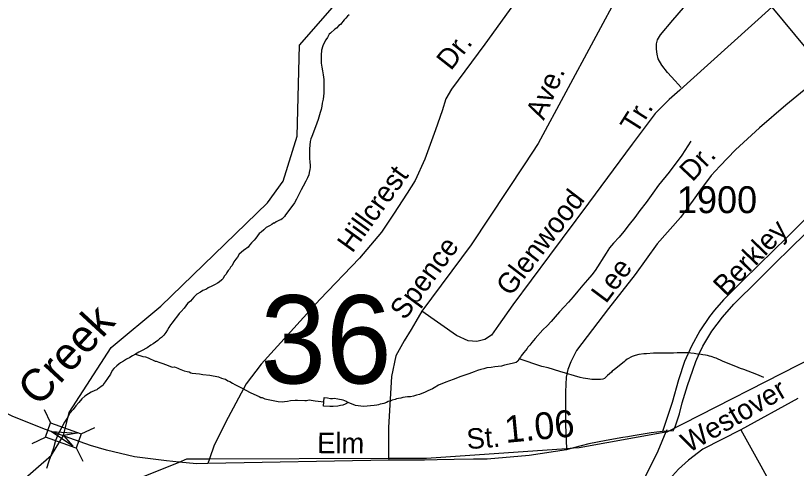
# Model space of a CAD drawing. Extents: x 2206922 to 2357709, y 510027 to 673830.
# Drawn here: x 2307997 to 2311623, y 590175 to 592281 of the extents above; entities that cross this region are included whole.
import ezdxf

# ---------------------------------------------------------------- set-up
doc = ezdxf.new("R2010")
doc.units = 0
for name, color, linetype in [('Exist Boundary Land Use Reservation Military US Department of Defense', 7, 'Continuous'), ('Exist Hydrographic Creek Single Shore', 7, 'Continuous'), ('Exist Hydrographic Creek Single Shore Label', 7, 'Continuous'), ('Exist Hydrographic Misc Water Feature', 7, 'Continuous'), ('Exist Road Non-System Type 51', 7, 'Continuous'), ('Exist Road Non-System Type 51 Label', 7, 'Continuous'), ('Exist Road Primary US UnDivided 4 Lane Attributed', 7, 'Continuous'), ('Exist Road Secondary Mileage Hundredths English Label', 7, 'Continuous'), ('Exist Road Secondary Structure Standard Bridge Attributed CELL', 7, 'Continuous'), ('Exist Road Secondary Structure Standard Bridge CELL', 7, 'Continuous'), ('Exist Road Secondary Structure Standard Bridge Number Label', 7, 'Continuous'), ('Exist Road Secondary Type 51 Attributed', 7, 'Continuous'), ('Exist Road Secondary Type 51 Label', 7, 'Continuous'), ('Exist Road Secondary Type 51 Number Label', 7, 'Continuous')]:
    doc.layers.add(name, color=color, linetype=linetype)

msp = doc.modelspace()

# ---------------------------------------------------------------- linework, layer by layer
at = {"layer": 'Exist Boundary Land Use Reservation Military US Department of Defense'}
for p, q in [((2311022.5, 590345.7), (2311950.7, 590818.3)), ((2310554.9, 590267.8), (2310587.2, 590270)), ((2308897.4, 590219.3), (2309729.4, 590222.3))]:
    msp.add_line(p, q, dxfattribs=at)
for points in [[(2310587.2, 590270), (2310614.1, 590271.9), (2311016.6, 590344.4)], [(2311016.6, 590344.4), (2311021.6, 590345.3), (2311022.5, 590345.7)], [(2309729.4, 590222.3), (2309905, 590223), (2310554.9, 590267.8)], [(2304054.8, 583406.8), (2304081.8, 583449.8), (2304228.5, 583653.7), (2304261.1, 583865.7), (2304212.2, 584330.6), (2304253, 584624.2), (2304701.2, 585260.3), (2304758.3, 585398.9), (2305341, 586071.8), (2305504, 586373.5), (2305846.3, 586813.9), (2306213.1, 587172.8), (2306441.3, 587482.7), (2306620.6, 587833.4), (2306751, 588208.5), (2306901.7, 588759), (2306975.1, 588922.1), (2307284.8, 589329.9), (2307936.8, 589982.4), (2308042.7, 589917.1), (2308757, 590204.6)], [(2308757, 590204.6), (2308792.5, 590218.9), (2308897.4, 590219.3)]]:
    msp.add_lwpolyline(points, dxfattribs=at)
at = {"layer": 'Exist Hydrographic Creek Single Shore'}
msp.add_lwpolyline([(2306402, 587399.1), (2306663.1, 587951), (2306882.1, 588478.4), (2306985, 588955.1), (2307059, 589079.5), (2307148, 589240.6), (2307387.1, 589525.9), (2307552.2, 589703.2), (2307585.2, 589727.5), (2307916.2, 589931.2), (2307964.1, 590038.2), (2308005.1, 590098.9), (2308163.6, 590236.8), (2308219.6, 590327.2), (2308245.9, 590434.7), (2308440.1, 590736.7), (2308671.2, 590929.8), (2309166.1, 591409.2), (2309239.1, 591510.7), (2309304.1, 591720), (2309316, 592143.8), (2309587.1, 592456.7)], dxfattribs=at)
at = {"layer": 'Exist Hydrographic Misc Water Feature'}
for points in [[(2309546.5, 592284.3), (2309538.7, 592278.5), (2309530.7, 592268.4), (2309522.9, 592260.2), (2309505.1, 592239.8), (2309497.3, 592234.1), (2309487.3, 592221.8), (2309478.9, 592217.8), (2309459.4, 592199.6), (2309453.6, 592193.6), (2309445.6, 592179.4), (2309437.6, 592167.2), (2309431.9, 592157.1), (2309424.1, 592139.3), (2309418.2, 592119.1), (2309416.7, 592097), (2309416.7, 592077.1), (2309416.7, 592059.2), (2309419.2, 592041), (2309421.4, 592023.3), (2309425.7, 592005.2), (2309427.6, 591983.4), (2309427.8, 591969.2), (2309428.2, 591951.3), (2309428.4, 591937.5), (2309428.4, 591919.2), (2309426.4, 591905.3), (2309424.9, 591891.3), (2309420.6, 591873.4), (2309419.2, 591859.4), (2309415.7, 591843.3), (2309411.2, 591829.3), (2309402, 591797.1), (2309390.1, 591763.2), (2309372.4, 591718.8), (2309368.7, 591706.8), (2309364.6, 591694.9), (2309363.2, 591678.8), (2309361.6, 591660.8), (2309361.4, 591636.9), (2309361.8, 591618.6), (2309363.6, 591596.8), (2309364.2, 591587.1), (2309364.2, 591574.9), (2309362.6, 591565), (2309360.1, 591550.7), (2309358.5, 591540.8), (2309352.3, 591526.8), (2309345.2, 591510.8), (2309333.1, 591486.7), (2309323.4, 591470.7), (2309302.1, 591426.4), (2309292.3, 591410.1), (2309270.1, 591380.2), (2309250.6, 591353.9), (2309244.9, 591345.9), (2309240.8, 591341.6), (2309234.6, 591335.6), (2309228.9, 591331.6), (2309223.2, 591329.7), (2309207.4, 591321.5), (2309199.2, 591315.5), (2309195.3, 591315.2), (2309187.1, 591309.2), (2309175.4, 591302.8), (2309161.2, 591294.8), (2309149.3, 591284.8), (2309137.6, 591272.8), (2309127.6, 591266.6), (2309120, 591256.4)], [(2311132, 591696), (2311090.8, 591631.6), (2311031.7, 591553), (2310982.1, 591492.3), (2310956.7, 591454.3), (2310924.9, 591411.7), (2310895.6, 591373.5), (2310872, 591341.4), (2310846.1, 591309.2), (2310820.9, 591276.9), (2310799.2, 591250.6), (2310773.1, 591222.4), (2310755.5, 591200.4), (2310739.9, 591175.9), (2310688.7, 591095.2), (2310673.1, 591075.3), (2310653.2, 591051.1), (2310631.5, 591026.8), (2310607.7, 590998.8), (2310586.1, 590972.4), (2310564.2, 590948.1), (2310544.9, 590925.9), (2310523, 590903.7), (2310503.1, 590879.5), (2310483.4, 590857.3), (2310465.6, 590837.3), (2310445.9, 590819.1), (2310410.2, 590778.7), (2310394.4, 590760.4), (2310384.4, 590748.5), (2310376.4, 590738.3), (2310372.9, 590732.4), (2310357.1, 590714.1), (2310350.9, 590706.1), (2310345, 590698), (2310341.1, 590691.8), (2310335.4, 590683.7)], [(2309120, 591256.4), (2309111.8, 591246.3), (2309104.2, 591236.5), (2309098.1, 591230.1), (2309092.1, 591224.1), (2309084.3, 591213.9), (2309080.4, 591208), (2309076.3, 591204.1), (2309060.3, 591192), (2309056.7, 591189.7), (2309044.8, 591179.7), (2309034.9, 591171.5), (2309027.1, 591157.6), (2309018.9, 591147.5), (2309010.9, 591135.3), (2309007, 591127.4), (2309001.3, 591117.3), (2308995.5, 591111.3), (2308989.6, 591101.2), (2308983.4, 591095.2), (2308977.5, 591085.2), (2308974, 591078.8), (2308965.8, 591068.7), (2308960.1, 591058.6), (2308954.3, 591052.6), (2308942, 591040.6), (2308934.6, 591036.5), (2308924.2, 591030.4), (2308908.4, 591022.2), (2308890.6, 591014), (2308882.8, 591007.8), (2308866.4, 591001.8), (2308854.9, 590993.8), (2308839.1, 590985.6), (2308825.1, 590971.5), (2308808.9, 590953.2), (2308795.4, 590941.1), (2308779.8, 590920.7), (2308766.1, 590904.9), (2308755.8, 590894.7), (2308744.4, 590878.6), (2308736.2, 590868.5), (2308724.7, 590852.4), (2308716.5, 590842.3), (2308708.7, 590830.1), (2308702.7, 590820), (2308694.7, 590806.2), (2308685.1, 590793.9), (2308675, 590784), (2308665, 590777.8), (2308657.2, 590769.7), (2308635.5, 590753.5), (2308625.4, 590747.3), (2308607.8, 590735.3), (2308582, 590721), (2308569.9, 590714.7), (2308554.1, 590706.5)], [(2308554.1, 590706.5), (2308540.1, 590698.5), (2308532.1, 590694.4), (2308526.4, 590688.4), (2308518.4, 590686.3), (2308512.2, 590682.4), (2308498.1, 590674), (2308484.6, 590665.9), (2308476.8, 590659.8), (2308466.7, 590651.6), (2308453, 590639.5), (2308445, 590629.7), (2308437, 590613.4), (2308423.5, 590593.2), (2308413.6, 590577.2), (2308407.5, 590571.2), (2308401.5, 590561.2), (2308393.7, 590555.1), (2308385.9, 590548.9), (2308377.7, 590542.9), (2308374, 590540.6), (2308365.6, 590536.6), (2308348.2, 590528.7), (2308336.1, 590522.4), (2308318.3, 590510.1), (2308304.3, 590498), (2308290.6, 590481.8), (2308276.8, 590465.6), (2308264.9, 590449.6), (2308249.2, 590431.6), (2308239.3, 590413.3), (2308223.7, 590389.2), (2308196, 590337.1), (2308182.5, 590305), (2308172.7, 590268.8), (2308149.7, 590204.5), (2308140.1, 590174.3)], [(2308554.1, 590706.5), (2308587.9, 590694.9), (2308600.4, 590693.1), (2308612.1, 590689.3), (2308624.2, 590683.4), (2308632.4, 590679.3), (2308644.3, 590673.5), (2308650.2, 590673.8), (2308666.2, 590667.8), (2308676.7, 590663.8), (2308698.4, 590656.4), (2308724.7, 590646.4), (2308734.5, 590646.5), (2308742.7, 590644.8), (2308750.7, 590640.8), (2308756.7, 590638.7), (2308780.4, 590629), (2308793.2, 590625.2), (2308803, 590623.3), (2308810.8, 590619.6), (2308816.9, 590617.5), (2308851.2, 590614), (2308867, 590612), (2308899.2, 590608.3), (2308939, 590600.7), (2308952.9, 590595), (2308963.4, 590591), (2308971.1, 590589.4), (2308983, 590581.5), (2308991.2, 590579.5), (2309003.5, 590571.5), (2309015.2, 590565.7), (2309049.3, 590548.1), (2309085.6, 590528.4), (2309089.5, 590526.6), (2309127.8, 590509), (2309135.6, 590505), (2309142, 590505.2), (2309153.6, 590499), (2309200.2, 590489.6), (2309216.2, 590486), (2309236.3, 590484.2), (2309245.9, 590486.4), (2309259.9, 590488.3), (2309273.8, 590490.7), (2309295.9, 590492.6), (2309306.2, 590492.7), (2309339.8, 590491.3), (2309348, 590491.3), (2309359.7, 590493.6), (2309387.6, 590489.8), (2309401.8, 590488.1), (2309428, 590484.1)], [(2311471.8, 590598.2), (2311439.6, 590612), (2311379.3, 590635.3), (2311362.9, 590638.9), (2311353.2, 590644.8), (2311279, 590674.3), (2311250.7, 590687.8), (2311244.6, 590689.6), (2311226.5, 590695.5), (2311218.7, 590697.5), (2311210.5, 590699.2), (2311200.7, 590701.1), (2311188.6, 590702.9), (2311180.4, 590704.9), (2311162.9, 590706.7), (2311148.8, 590708.5), (2311132.6, 590710.5), (2311118.9, 590712.1), (2311107, 590712.4), (2311090.8, 590711.9), (2311068.6, 590711.6), (2311052.8, 590711.5), (2311028.4, 590711.2), (2311018.8, 590711.4), (2311004.6, 590711.1), (2310994.4, 590711), (2310982.5, 590710.8), (2310972.7, 590710.6), (2310964.7, 590710.6), (2310958.7, 590710.7), (2310926.9, 590708.2), (2310914.4, 590708), (2310890.8, 590703.9), (2310874.8, 590699.8), (2310860.9, 590695.4), (2310837.3, 590683.2), (2310827.1, 590675.4), (2310823.4, 590671.1), (2310777.7, 590634.5), (2310767.6, 590626.7), (2310763.9, 590622.4), (2310745.9, 590606.5), (2310741.8, 590602.2), (2310732.1, 590592.3), (2310724.1, 590590.3), (2310713.9, 590588.2), (2310696.5, 590588), (2310672.3, 590587.6), (2310654.2, 590591.5), (2310632.3, 590595.2), (2310618.1, 590597), (2310523.8, 590626.1), (2310469.9, 590643.2), (2310441.4, 590649.1), (2310335.4, 590683.7)], [(2310335.4, 590683.7), (2310329.4, 590673.6), (2310321.2, 590667.6), (2310303.6, 590663.3), (2310267.7, 590654.9), (2310254, 590650.9), (2310221.8, 590646.9), (2310206, 590644.4), (2310185.7, 590642.2), (2310171.9, 590638.2), (2310158, 590634.2), (2310142, 590629.7), (2310126, 590623.6), (2310102.2, 590615.4), (2310060.2, 590601), (2310040.7, 590592.7), (2310028.4, 590588.8), (2309994.6, 590576.5), (2309961.1, 590562), (2309940.8, 590549.7), (2309932.8, 590545.6), (2309911.3, 590535.4), (2309899.2, 590529.2), (2309873.2, 590518.9), (2309859.4, 590514.9), (2309845.5, 590510.5), (2309831.5, 590508.5), (2309817.4, 590508.2), (2309805.7, 590506.3), (2309795.5, 590504.2), (2309785.8, 590502), (2309775.8, 590499.9), (2309765.5, 590497.8), (2309759.8, 590495.8), (2309745.8, 590491.8), (2309739.5, 590489.5), (2309733.7, 590487.6), (2309727.8, 590485.6), (2309719.8, 590481.2), (2309707.7, 590477.3), (2309699.7, 590475.3), (2309690.1, 590473.1), (2309682.1, 590471), (2309674.1, 590469), (2309662.2, 590466.7), (2309612.1, 590462.1), (2309576, 590467.9), (2309541.8, 590481.6)], [(2309541.8, 590481.6), (2309527.7, 590473.2), (2309516, 590469.3), (2309506.3, 590467.1), (2309494, 590464.9), (2309472.1, 590462.9), (2309456.3, 590462.4), (2309426.4, 590464.1), (2309428, 590484.1)], [(2309428, 590484.1), (2309429.6, 590504.2), (2309445.4, 590502.6), (2309460, 590500.4), (2309468, 590500.4), (2309475.8, 590500.8), (2309493.8, 590498.9), (2309501.8, 590496.9), (2309509.6, 590494.9), (2309516.2, 590493.1), (2309531.8, 590487.2), (2309541.8, 590481.6)]]:
    msp.add_lwpolyline(points, dxfattribs=at)
at = {"layer": 'Exist Road Non-System Type 51'}
for p, q in [((2311629.8, 590500.3), (2311365.3, 590353.8)), ((2311020.6, 590354.2), (2311016.6, 590344.4)), ((2310554.9, 590267.8), (2310555.2, 590261.6)), ((2308897.4, 590219.3), (2308889.8, 590197.7)), ((2309729.4, 590222.3), (2309729.5, 590213.8))]:
    msp.add_line(p, q, dxfattribs=at)
for points in [[(2311087.5, 591945.5), (2311059.9, 591977.7), (2311024.6, 592016.1), (2310998.6, 592049.8), (2310981.7, 592079), (2310975.6, 592102), (2310972.5, 592125), (2310972.5, 592149.6), (2310978.6, 592168), (2310992.4, 592191), (2311049.2, 592260.1), (2311127.4, 592350.6), (2311204.1, 592428.9), (2311276.2, 592490.3), (2311325.2, 592531.2)], [(2310389.8, 592445.1), (2310176.1, 592147.7), (2310020.5, 591938.2), (2309994.9, 591893.9), (2309977.5, 591837.6), (2309946.4, 591749.3), (2309897.1, 591613), (2309852.8, 591514.2), (2309815.3, 591454.5), (2309751.5, 591356.6), (2309696.1, 591273.9), (2309594, 591153), (2309410, 590960.5), (2309137.6, 590658.9), (2309067.8, 590568.6), (2308984.3, 590411.8), (2308919.6, 590282.4), (2308897.4, 590219.3)], [(2310809.8, 592403.5), (2310423.2, 591686.3), (2310361.9, 591590.8), (2310112.5, 591215.2), (2309883.4, 590905.9)], [(2311509.2, 592320.2), (2311130.7, 591978.5), (2311081.4, 591934.2), (2311032, 591889.9), (2310967.3, 591825.1), (2310860, 591682), (2310657.4, 591407.7), (2310476, 591164.9), (2310305.7, 590934.9), (2310239.3, 590841.2), (2310207, 590795.2), (2310176.3, 590774.7), (2310138.9, 590764.5), (2310098, 590767.9), (2310045.2, 590793.5), (2309883.4, 590905.9)], [(2311757.4, 592023.4), (2311692.4, 591962.3), (2311574.3, 591864.2), (2311451.7, 591759.4), (2311340.3, 591656.8), (2311266.7, 591581), (2311226.6, 591536.4), (2311176.8, 591470.8), (2311143.3, 591422.4), (2311084.4, 591341.8), (2310977, 591219.8), (2310873.6, 591076), (2310751, 590919.3), (2310601.2, 590723.3), (2310575.6, 590670.5), (2310562, 590634.7), (2310553.5, 590599), (2310550.1, 590530.8), (2310550.1, 590377.5), (2310554.9, 590267.8)], [(2309883.4, 590905.9), (2309856, 590858.5), (2309834.6, 590820.6), (2309801.1, 590768.5), (2309762.4, 590698), (2309742.3, 590602.1), (2309729, 590365.7), (2309729.4, 590222.3)], [(2311016.6, 590344.4), (2310979.8, 590255.4), (2310924.1, 590141.8), (2310864, 590027.1), (2310806.1, 589935.1), (2310744.8, 589835.1), (2310687.4, 589747.1), (2310629.5, 589635.8), (2310580.7, 589534.7), (2310563.7, 589488.1), (2310556.9, 589459.7), (2310557.6, 589421.6), (2310558.9, 589399.8)], [(2311365.3, 590353.8), (2311188.9, 590263.8), (2311121.9, 590212.7), (2311076.1, 590172.1), (2311047.9, 590140.3), (2311024.9, 590096.2), (2311016.1, 590034.5), (2311023.2, 589963.9), (2311033.8, 589900.3), (2311060.2, 589850.9), (2311109.6, 589785.7), (2311213.6, 589690.4), (2311395.3, 589533.3), (2311495.8, 589438)], [(2311365.3, 590353.8), (2311457, 590186.2), (2311546.9, 590022.1), (2311677.5, 589790.9), (2311730.4, 589693.9), (2311758.6, 589642.7)]]:
    msp.add_lwpolyline(points, dxfattribs=at)
at = {"layer": 'Exist Road Primary US UnDivided 4 Lane Attributed'}
msp.add_lwpolyline([(2311045.5, 592849.1), (2311115.9, 592767.5), (2311219.7, 592646.6), (2311325.2, 592531.2), (2311373, 592473), (2311509.2, 592320.2), (2311666.2, 592128.9), (2311757.4, 592023.4), (2311893.6, 591875), (2312019.3, 591737.4), (2312063.2, 591697.8)], dxfattribs=at)
at = {"layer": 'Exist Road Secondary Structure Standard Bridge Attributed CELL'}
msp.add_lwpolyline([(2308263.2, 590279), (2308161.9, 590346.8), (2308283.5, 590338.7), (2308219.6, 590327.2)], close=True, dxfattribs=at)
at = {"layer": 'Exist Road Secondary Structure Standard Bridge CELL'}
for p, q in [((2308130.1, 590449.1), (2308159.7, 590386.8)), ((2308302, 590335.8), (2308364.3, 590365.4)), ((2308073.7, 590290.7), (2308136, 590320.3)), ((2308278.8, 590270.8), (2308308.4, 590208.5))]:
    msp.add_line(p, q, dxfattribs=at)
msp.add_lwpolyline([(2308159.7, 590386.8), (2308302.1, 590336.1), (2308278.4, 590269.6), (2308136, 590320.3)], close=True, dxfattribs=at)
at = {"layer": 'Exist Road Secondary Type 51 Attributed'}
for points in [[(2312063.2, 591697.8), (2312031.1, 591678.7), (2311997.7, 591662.3), (2311937.2, 591601.6), (2311852, 591518.1), (2311795.5, 591461.3), (2311738.7, 591405.6), (2311653.5, 591323.8), (2311583.6, 591253.7), (2311510.2, 591182.1), (2311453.5, 591125.5), (2311368, 591042), (2311284.9, 590958.3), (2311243.1, 590910.4), (2311218.8, 590880.7), (2311174.9, 590814.5), (2311136.2, 590743.2), (2311103, 590672.5), (2311076, 590586.8), (2311045.8, 590481.5), (2311001.3, 590345.8)], [(2311050.6, 590350.4), (2311062.2, 590373), (2311079.8, 590428.4), (2311093.2, 590479.2), (2311117, 590560), (2311141.3, 590631.8), (2311155.9, 590672.7), (2311171.2, 590707.3), (2311189.1, 590743.1), (2311230.8, 590812.6), (2311279.2, 590878.3), (2311332.7, 590938.8), (2311446.4, 591052.1), (2311530.9, 591134.9), (2311588.2, 591191.5), (2311670.8, 591273.1), (2311728, 591329), (2311783.8, 591383.3), (2311834.5, 591433.7), (2311912.1, 591509.1), (2311999.3, 591594), (2312046.4, 591643.5), (2312063.2, 591697.8)], [(2308131, 590357.1), (2307981.5, 590417.4), (2307847, 590485.5), (2307692, 590582.6)], [(2311001.3, 590345.8), (2310948.9, 590340.9), (2310865.1, 590325.8), (2310840.1, 590322.4), (2310816.3, 590319), (2310740.2, 590305.4), (2310659.1, 590288.9), (2310587.2, 590270), (2310555.2, 590261.6), (2310382.6, 590234.4), (2310187.4, 590218.5), (2310157.6, 590218.2), (2310123.5, 590218.2), (2310033.3, 590216.5), (2309955, 590214.8), (2309895.4, 590212.5), (2309837.2, 590213.4), (2309729.5, 590213.8), (2308889.8, 590197.7), (2308888.7, 590197.7), (2308837.2, 590196.7), (2308757, 590204.6), (2308697.6, 590210.4), (2308549.4, 590229.1), (2308418.3, 590259.8), (2308345.1, 590281.9), (2308131, 590357.1)], [(2311050.6, 590350.4), (2311026, 590348.1), (2311001.3, 590345.8)]]:
    msp.add_lwpolyline(points, dxfattribs=at)

# ---------------------------------------------------------------- texts
at = {"layer": 'Exist Hydrographic Creek Single Shore Label'}
msp.add_text('Creek', height=150, rotation=47.3036, dxfattribs=at).set_placement((2308103.7, 590457.2))
at = {"layer": 'Exist Road Non-System Type 51 Label'}
for s, rotation, p in [('Dr.', 51.7284, (2310018.2, 592021.1)), ('Ave.', 66.5954, (2310449.8, 591790.6)), ('Tr.', 57.7515, (2310879.3, 591724.5)), ('Dr.', 46.8311, (2311139.7, 591504)), ('Hillcrest', 54.0596, (2309560.3, 591172.4)), ('Glenwood', 52.4661, (2310295.8, 590971.2)), ('Spence', 53.5493, (2309804.5, 590860.4)), ('Lee', 53.1546, (2310738.3, 590937.8)), ('Westover', 30.1792, (2311122.7, 590244.7))]:
    msp.add_text(s, height=95, rotation=rotation, dxfattribs=at).set_placement(p)
at = {"layer": 'Exist Road Secondary Mileage Hundredths English Label'}
msp.add_text('1.06', height=125, rotation=5.5366, dxfattribs=at).set_placement((2310273.2, 590293.2))
at = {"layer": 'Exist Road Secondary Structure Standard Bridge Number Label'}
msp.add_text('36', height=410.1, dxfattribs=at).set_placement((2309133.6, 590570.1))
at = {"layer": 'Exist Road Secondary Type 51 Label'}
for s, rotation, p in [('Berkley', 46.1655, (2311295.8, 590970.3)), ('Elm', 359.6478, (2309397.3, 590245.9)), ('St.', 4.6808, (2310095.1, 590263.7))]:
    msp.add_text(s, height=95, rotation=rotation, dxfattribs=at).set_placement(p)
at = {"layer": 'Exist Road Secondary Type 51 Number Label'}
msp.add_text('1900', height=125, dxfattribs=at).set_placement((2311068.5, 591361.9))

doc.saveas('drawing.dxf')
